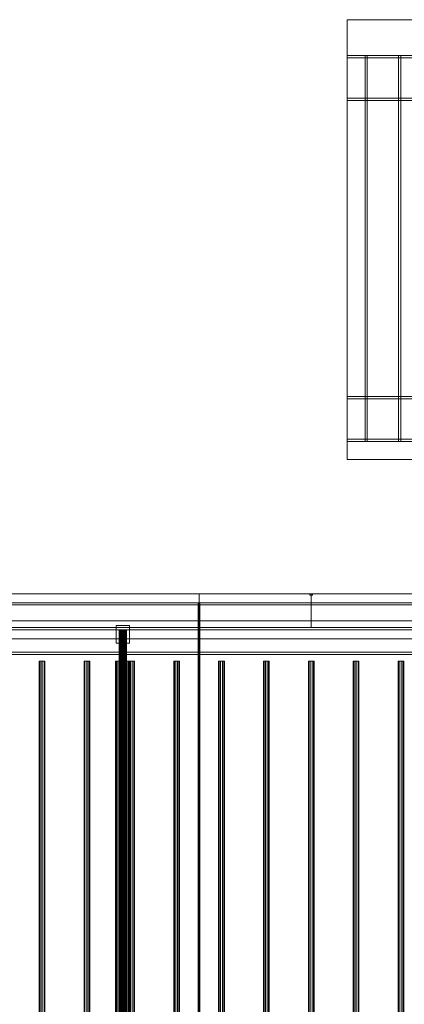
# Model space of a CAD drawing. Header units: millimetres. Extents: x -2233 to 65662, y -50530 to 6847.
# Tile 737 of 802: x 56811 to 57669, y -17515 to -15320. Entities that reach past the tile are written whole.
import ezdxf

# ---------------------------------------------------------------- set-up
doc = ezdxf.new("R2010")
doc.units = ezdxf.units.MM
doc.layers.add('superior_secador', color=7, linetype='Continuous', lineweight=0)

msp = doc.modelspace()

# ---------------------------------------------------------------- linework, layer by layer
at = {"layer": 'superior_secador'}
for p, q in [((57541.134, -16300), (57541.134, -15320)), ((57541.134, -15320), (57701.134, -15320)), ((57541.134, -15500), (57541.134, -15400)), ((57541.134, -15400), (59031.134, -15400)), ((57541.134, -15405), (57541.134, -15400)), ((59031.134, -15405), (57541.134, -15405)), ((57581.134, -16260), (57581.134, -15400)), ((57581.134, -15400), (57661.134, -15400)), ((57581.134, -15400), (57586.134, -15400)), ((57586.134, -15400), (57586.134, -16260)), ((57656.134, -16260), (57656.134, -15400)), ((57656.134, -15400), (57661.134, -15400)), ((57661.134, -15400), (57661.134, -16260)), ((57541.134, -15500), (57541.134, -15495)), ((57541.134, -15495), (59031.134, -15495)), ((59031.134, -15500), (57541.134, -15500)), ((57541.134, -16260), (57541.134, -16160)), ((57541.134, -16160), (59031.134, -16160)), ((57541.134, -16165), (57541.134, -16160)), ((59031.134, -16165), (57541.134, -16165)), ((57541.134, -16260), (57541.134, -16255)), ((57541.134, -16255), (59031.134, -16255)), ((59031.134, -16260), (57541.134, -16260)), ((57661.134, -16260), (57581.134, -16260)), ((57586.134, -16260), (57581.134, -16260)), ((57661.134, -16260), (57656.134, -16260)), ((57701.134, -16300), (57541.134, -16300)), ((40461.134, -16600), (60461.134, -16600)), ((56211.134, -16600), (57211.134, -16600)), ((56461.134, -16600), (57461.134, -16600)), ((57211.134, -16600), (57211.134, -19400)), ((57211.134, -16600), (58211.134, -16600)), ((57458.134, -16603), (57458.134, -16600)), ((57458.134, -16600), (57464.134, -16600)), ((57464.134, -16603), (57458.134, -16603)), ((57461.134, -16600), (57461.134, -16675)), ((57461.134, -16600), (57836.134, -16600)), ((57464.134, -16600), (57464.134, -16603)), ((60461.134, -16620), (40461.134, -16620)), ((60461.134, -16624), (40461.134, -16624)), ((57209.134, -19380), (57209.134, -16620)), ((57209.134, -16620), (57213.134, -16620)), ((57213.134, -16620), (57213.134, -19380)), ((40461.134, -16675), (60461.134, -16675)), ((60461.134, -16680), (40461.134, -16680)), ((40811.134, -16660), (60111.134, -16660)), ((57461.134, -16675), (56461.134, -16675)), ((57026.134, -16710), (57026.134, -16670)), ((57026.134, -16670), (57056.134, -16670)), ((57033.406, -16680), (57033.134, -16680)), ((57033.134, -16680), (57033.134, -19320)), ((57034.206, -16680), (57033.406, -16680)), ((57033.406, -16680), (57033.406, -19320)), ((57035.477, -16680), (57034.206, -16680)), ((57034.206, -16680), (57034.206, -19320)), ((57037.134, -16680), (57035.477, -16680)), ((57035.477, -16680), (57035.477, -19320)), ((57039.063, -16680), (57037.134, -16680)), ((57037.134, -16680), (57037.134, -19320)), ((57041.134, -16680), (57039.063, -16680)), ((57039.063, -16680), (57039.063, -19320)), ((57043.204, -16680), (57041.134, -16680)), ((57041.134, -16680), (57041.134, -19320)), ((57045.134, -16680), (57043.204, -16680)), ((57043.204, -16680), (57043.204, -19320)), ((57046.791, -16680), (57045.134, -16680)), ((57045.134, -16680), (57045.134, -19320)), ((57048.062, -16680), (57046.791, -16680)), ((57046.791, -16680), (57046.791, -19320)), ((57048.861, -16680), (57048.062, -16680)), ((57048.062, -16680), (57048.062, -19320)), ((57048.861, -16680), (57049.134, -16680)), ((57048.861, -16680), (57048.861, -19320)), ((57049.134, -19320), (57049.134, -16680)), ((57056.134, -16670), (57056.134, -16710)), ((57836.134, -16675), (57461.134, -16675)), ((60111.134, -16700), (40811.134, -16700)), ((57056.134, -16710), (57026.134, -16710)), ((40461.134, -16730), (60461.134, -16730)), ((60461.134, -16735), (40461.134, -16735)), ((56855.997, -16750), (56854.784, -16750)), ((56854.784, -16750), (56854.784, -19250)), ((56859.172, -16750), (56855.997, -16750)), ((56855.997, -16750), (56855.997, -19250)), ((56863.096, -16750), (56859.172, -16750)), ((56859.172, -16750), (56859.172, -19250)), ((56866.271, -16750), (56863.096, -16750)), ((56863.096, -16750), (56863.096, -19250)), ((56866.271, -16750), (56867.484, -16750)), ((56866.271, -16750), (56866.271, -19250)), ((56867.484, -19250), (56867.484, -16750)), ((56955.997, -16750), (56954.784, -16750)), ((56954.784, -16750), (56954.784, -19250)), ((56959.172, -16750), (56955.997, -16750)), ((56955.997, -16750), (56955.997, -19250)), ((56963.096, -16750), (56959.172, -16750)), ((56959.172, -16750), (56959.172, -19250)), ((56966.271, -16750), (56963.096, -16750)), ((56963.096, -16750), (56963.096, -19250)), ((56966.271, -16750), (56967.484, -16750)), ((56966.271, -16750), (56966.271, -19250)), ((56967.484, -19250), (56967.484, -16750)), ((57025.679, -16750), (57025.134, -16750)), ((57025.134, -16750), (57025.134, -19250)), ((57027.277, -16750), (57025.679, -16750)), ((57025.679, -16750), (57025.679, -19250)), ((57029.82, -16750), (57027.277, -16750)), ((57027.277, -16750), (57027.277, -19250)), ((57033.134, -16750), (57029.82, -16750)), ((57029.82, -16750), (57029.82, -19250)), ((57036.993, -16750), (57033.134, -16750)), ((57033.134, -16750), (57033.134, -19250)), ((57041.134, -16750), (57036.993, -16750)), ((57036.993, -16750), (57036.993, -19250)), ((57045.275, -16750), (57041.134, -16750)), ((57041.134, -16750), (57041.134, -19250)), ((57049.134, -16750), (57045.275, -16750)), ((57045.275, -16750), (57045.275, -19250)), ((57052.448, -16750), (57049.134, -16750)), ((57049.134, -16750), (57049.134, -19250)), ((57054.99, -16750), (57052.448, -16750)), ((57052.448, -16750), (57052.448, -19250)), ((57055.997, -16750), (57054.784, -16750)), ((57054.784, -16750), (57054.784, -19250)), ((57056.589, -16750), (57054.99, -16750)), ((57054.99, -16750), (57054.99, -19250)), ((57059.172, -16750), (57055.997, -16750)), ((57055.997, -16750), (57055.997, -19250)), ((57056.589, -16750), (57057.134, -16750)), ((57056.589, -16750), (57056.589, -19250)), ((57057.134, -19250), (57057.134, -16750)), ((57063.096, -16750), (57059.172, -16750)), ((57059.172, -16750), (57059.172, -19250)), ((57066.271, -16750), (57063.096, -16750)), ((57063.096, -16750), (57063.096, -19250)), ((57066.271, -16750), (57067.484, -16750)), ((57066.271, -16750), (57066.271, -19250)), ((57067.484, -19250), (57067.484, -16750)), ((57155.997, -16750), (57154.784, -16750)), ((57154.784, -16750), (57154.784, -19250)), ((57159.172, -16750), (57155.997, -16750)), ((57155.997, -16750), (57155.997, -19250)), ((57163.096, -16750), (57159.172, -16750)), ((57159.172, -16750), (57159.172, -19250)), ((57166.271, -16750), (57163.096, -16750)), ((57163.096, -16750), (57163.096, -19250)), ((57166.271, -16750), (57167.484, -16750)), ((57166.271, -16750), (57166.271, -19250)), ((57167.484, -19250), (57167.484, -16750)), ((57255.997, -16750), (57254.784, -16750)), ((57254.784, -16750), (57254.784, -19250)), ((57259.172, -16750), (57255.997, -16750)), ((57255.997, -16750), (57255.997, -19250)), ((57263.096, -16750), (57259.172, -16750)), ((57259.172, -16750), (57259.172, -19250)), ((57266.271, -16750), (57263.096, -16750)), ((57263.096, -16750), (57263.096, -19250)), ((57266.271, -16750), (57267.484, -16750)), ((57266.271, -16750), (57266.271, -19250)), ((57267.484, -19250), (57267.484, -16750)), ((57355.997, -16750), (57354.784, -16750)), ((57354.784, -16750), (57354.784, -19250)), ((57359.172, -16750), (57355.997, -16750)), ((57355.997, -16750), (57355.997, -19250)), ((57363.096, -16750), (57359.172, -16750)), ((57359.172, -16750), (57359.172, -19250)), ((57366.271, -16750), (57363.096, -16750)), ((57363.096, -16750), (57363.096, -19250)), ((57366.271, -16750), (57367.484, -16750)), ((57366.271, -16750), (57366.271, -19250)), ((57367.484, -19250), (57367.484, -16750)), ((57455.997, -16750), (57454.784, -16750)), ((57454.784, -16750), (57454.784, -19250)), ((57459.172, -16750), (57455.997, -16750)), ((57455.997, -16750), (57455.997, -19250)), ((57463.096, -16750), (57459.172, -16750)), ((57459.172, -16750), (57459.172, -19250)), ((57466.271, -16750), (57463.096, -16750)), ((57463.096, -16750), (57463.096, -19250)), ((57466.271, -16750), (57467.484, -16750)), ((57466.271, -16750), (57466.271, -19250)), ((57467.484, -19250), (57467.484, -16750)), ((57555.997, -16750), (57554.784, -16750)), ((57554.784, -16750), (57554.784, -19250)), ((57559.172, -16750), (57555.997, -16750)), ((57555.997, -16750), (57555.997, -19250)), ((57563.096, -16750), (57559.172, -16750)), ((57559.172, -16750), (57559.172, -19250)), ((57566.271, -16750), (57563.096, -16750)), ((57563.096, -16750), (57563.096, -19250)), ((57566.271, -16750), (57567.484, -16750)), ((57566.271, -16750), (57566.271, -19250)), ((57567.484, -19250), (57567.484, -16750)), ((57655.997, -16750), (57654.784, -16750)), ((57654.784, -16750), (57654.784, -19250)), ((57659.172, -16750), (57655.997, -16750)), ((57655.997, -16750), (57655.997, -19250)), ((57663.096, -16750), (57659.172, -16750)), ((57659.172, -16750), (57659.172, -19250)), ((57666.271, -16750), (57663.096, -16750)), ((57663.096, -16750), (57663.096, -19250)), ((57666.271, -16750), (57667.484, -16750)), ((57666.271, -16750), (57666.271, -19250)), ((57667.484, -19250), (57667.484, -16750))]:
    msp.add_line(p, q, dxfattribs=at)

doc.saveas('drawing.dxf')
